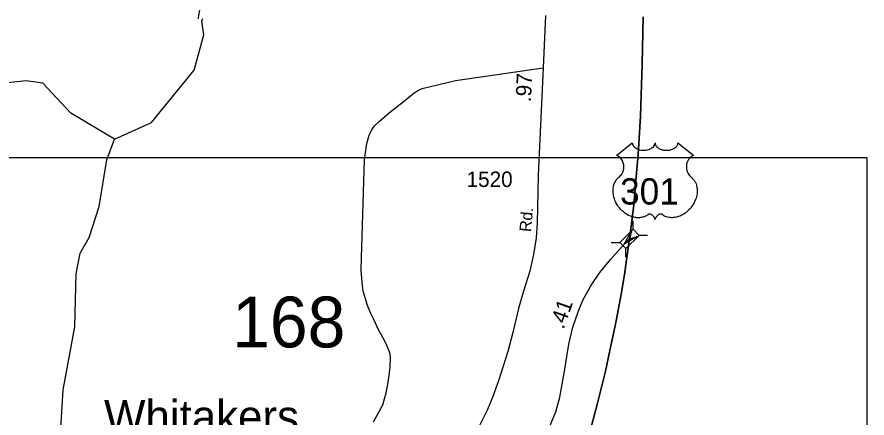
# Model space of a CAD drawing. Extents: x 2220236 to 2384410, y 720751 to 894131.
# Drawn here: x 2377330 to 2384199, y 863686 to 866925 of the extents above; entities that cross this region are included whole.
import ezdxf

# ---------------------------------------------------------------- set-up
doc = ezdxf.new("R2010")
doc.units = 0
for name, color, linetype in [('Exist Boundary Political CountyLine', 7, 'Continuous'), ('Exist Civil Demographics City Label', 7, 'Continuous'), ('Exist Hydrographic Misc Water Feature', 7, 'Continuous'), ('Exist Railroad Mainline', 7, 'Continuous'), ('Exist Road Non-System Type 51', 7, 'Continuous'), ('Exist Road Primary US Attributed', 7, 'Continuous'), ('Exist Road Primary US Mileage Hundredths English Label', 7, 'Continuous'), ('Exist Road Primary US Shield CELL', 7, 'Continuous'), ('Exist Road Primary US Shield Number Label', 7, 'Continuous'), ('Exist Road Primary US Structure Standard Bridge CELL', 7, 'Continuous'), ('Exist Road Secondary Mileage Hundredths English Label', 7, 'Continuous'), ('Exist Road Secondary Structure Standard Bridge Attributed CELL', 7, 'Continuous'), ('Exist Road Secondary Structure Standard Bridge Number Label', 7, 'Continuous'), ('Exist Road Secondary Type 51 Attributed', 7, 'Continuous'), ('Exist Road Secondary Type 51 Label', 7, 'Continuous'), ('Exist Road Secondary Type 51 Number Label', 7, 'Continuous'), ('Map Preparation Inset Cut Line', 7, 'Continuous')]:
    doc.layers.add(name, color=color, linetype=linetype)

msp = doc.modelspace()

# ---------------------------------------------------------------- linework, layer by layer
at = {"layer": 'Exist Boundary Political CountyLine'}
msp.add_lwpolyline([(2382390.3, 866926.9), (2382380.8, 866545), (2382368.5, 866124.1), (2382350.5, 865815.3), (2382335.3, 865667.1), (2382325.8, 865532.2), (2382311.5, 865383), (2382294.4, 865234.8), (2382268.8, 865059), (2382238.4, 864846.2), (2382209, 864670.4), (2382169.1, 864457.6), (2382119.7, 864231.5), (2382084.6, 864065.2), (2382020.1, 863804.9), (2381948.8, 863532.2)], dxfattribs=at)
at = {"layer": 'Exist Hydrographic Misc Water Feature'}
msp.add_line((2378824.8, 866891.7), (2378830.1, 866906.6), dxfattribs=at)
for points in [[(2379010.6, 867244.7), (2378990.5, 867236.4), (2378960.6, 867224.6), (2378940.9, 867210.6), (2378915.2, 867189.9), (2378903.1, 867178), (2378887.3, 867156), (2378873.6, 867134), (2378855.9, 867103.8), (2378842.1, 867077.9), (2378824.3, 867039.3), (2378808.8, 866996.9), (2378801, 866966.9), (2378797.2, 866937.4), (2378793.7, 866917.4), (2378793.4, 866909.2)], [(2378830.1, 866906.6), (2378831.4, 866910.1)], [(2378118.8, 865937.1), (2378416.7, 866074), (2378760.8, 866495.1), (2378840.8, 866780.8), (2378824.8, 866891.7)], [(2378118.8, 865937.1), (2377765.9, 866149.2), (2377537.9, 866389.3), (2377404.8, 866410.1), (2377154.8, 866383.4), (2376726.9, 866592.4), (2376601.8, 866616.8), (2376360.9, 866597.1), (2376202.8, 866518.4), (2375825.9, 866122.2), (2375817.9, 866066.1), (2375424.8, 865551), (2375186, 865390.2), (2375002.8, 865336.8), (2374785.9, 865377.2), (2374574.9, 865591.8), (2374464, 865764.4), (2374218.9, 866000.6), (2374084.8, 866073.9), (2373898.9, 866279.6), (2373677.8, 866644.7), (2373609.9, 866822.5)], [(2377662.8, 863239.8), (2377703.8, 863914.5), (2377797.9, 864423.8), (2377808.8, 864851), (2377839.9, 865016.3), (2377912.9, 865144.1), (2377992.9, 865393.5), (2378054.8, 865770.3), (2378118.8, 865937.1)]]:
    msp.add_lwpolyline(points, dxfattribs=at)
at = {"layer": 'Exist Railroad Mainline'}
msp.add_lwpolyline([(2381948.8, 863532.2), (2382020.1, 863804.9), (2382084.6, 864065.2), (2382119.7, 864231.5), (2382169.1, 864457.6), (2382209, 864670.4), (2382238.4, 864846.2), (2382268.8, 865059), (2382294.4, 865234.8), (2382311.5, 865383), (2382325.8, 865532.2), (2382335.3, 865667.1), (2382350.5, 865815.3), (2382368.5, 866124.1), (2382380.8, 866545), (2382390.3, 866926.9)], dxfattribs=at)
at = {"layer": 'Exist Road Non-System Type 51'}
msp.add_lwpolyline([(2380212.2, 863654.9), (2380286.7, 863793.9), (2380312.9, 863890.6), (2380327, 863957.1), (2380337, 864031.6), (2380345.1, 864096.1), (2380349.1, 864168.6), (2380345.1, 864204.9), (2380333, 864239.1), (2380316.9, 864279.4), (2380288.7, 864331.8), (2380252.5, 864398.2), (2380214.2, 864480.8), (2380188.1, 864529.2), (2380161.9, 864595.6), (2380128.1, 864710.6), (2380121.5, 864754.6), (2380111.9, 864876.5), (2380112.7, 864980.5), (2380138.1, 865772.6), (2380156.5, 865902.9), (2380176.7, 865971.4), (2380196.8, 866014.4), (2380216.9, 866043.9), (2380258.5, 866084.2), (2380340.4, 866154.1), (2380451.8, 866240), (2380540.3, 866312.5), (2380575.2, 866335.3), (2380604.8, 866348.8), (2380873.2, 866411.9), (2381581.8, 866514)], dxfattribs=at)
at = {"layer": 'Exist Road Primary US Attributed'}
msp.add_lwpolyline([(2381408, 863169.5), (2381540.8, 863424.6), (2381644.2, 863638.2), (2381683.1, 863736.2), (2381716.6, 863854.4), (2381751.5, 864049.1), (2381790.4, 864282.7), (2381821.3, 864421.1), (2381864.3, 864543.3), (2381903.2, 864637.3), (2381966.3, 864754.1), (2382038.7, 864861.5), (2382125.3, 864966.9), (2382243.4, 865098.5), (2382279.7, 865133.4)], dxfattribs=at)
at = {"layer": 'Exist Road Primary US Shield CELL'}
msp.add_lwpolyline([(2382302.5, 865909.6), (2382302.9, 865904.2), (2382304.1, 865897.9), (2382305.1, 865894.7), (2382308.1, 865888.4), (2382313, 865881.1), (2382319.8, 865873.8), (2382327.4, 865867.5), (2382332.6, 865864.2), (2382341.4, 865859.5), (2382351.3, 865855.3), (2382362.4, 865852.1), (2382373.7, 865849.8), (2382386.1, 865848.5), (2382398.3, 865848.2), (2382411.5, 865849.2), (2382426.1, 865852), (2382432.9, 865853.8), (2382440.4, 865856.4), (2382447.4, 865859.3), (2382455.1, 865863.4), (2382461.2, 865867.3), (2382466, 865870.8), (2382472.9, 865877.3), (2382478.3, 865884.1), (2382480.6, 865887.9), (2382482.6, 865891.5), (2382485.2, 865899.3), (2382486, 865902.7), (2382486.5, 865909.8), (2382487, 865903.9), (2382487.6, 865900.1), (2382488.6, 865896.5), (2382490.1, 865892.6), (2382492.8, 865887.1), (2382495.9, 865882.6), (2382501.6, 865875.8), (2382505.2, 865872.5), (2382508.4, 865869.8), (2382517.2, 865863.8), (2382527.4, 865858.6), (2382532.4, 865856.4), (2382537.6, 865854.6), (2382544.1, 865852.6), (2382550.9, 865851), (2382557.5, 865849.9), (2382564.4, 865848.9), (2382571.4, 865848.4), (2382577.1, 865848.2), (2382584.1, 865848.3), (2382590.5, 865848.7), (2382597.1, 865849.4), (2382604.4, 865850.7), (2382610.3, 865852), (2382618, 865854), (2382625, 865856.5), (2382631.1, 865859.2), (2382639.1, 865863.4), (2382645.6, 865867.4), (2382650.3, 865871.2), (2382655.9, 865876.3), (2382661.2, 865882.5), (2382664.3, 865887), (2382666.5, 865891.6), (2382668.6, 865896.5), (2382669.8, 865901.7), (2382670.4, 865906.1), (2382670.6, 865910), (2382799.2, 865807.5), (2382796.1, 865806.4), (2382789.2, 865802.9), (2382783.6, 865799.7), (2382774.8, 865793.4), (2382771, 865790), (2382767.2, 865786.5), (2382763.7, 865782.7), (2382760.6, 865779.1), (2382756.9, 865773.9), (2382753.5, 865768.7), (2382750.3, 865763), (2382747.9, 865758.1), (2382743.9, 865747.8), (2382742, 865741.2), (2382740.8, 865735.7), (2382739.3, 865724.2), (2382738.9, 865718.7), (2382738.9, 865713.4), (2382739.2, 865707.7), (2382739.7, 865702.2), (2382740.7, 865696.5), (2382741.6, 865691.5), (2382743.2, 865685.3), (2382745.5, 865678.2), (2382748.3, 865671.3), (2382754.2, 865660.1), (2382761.8, 865648.7), (2382767.2, 865642.3), (2382772.5, 865636.8), (2382780.4, 865630.2), (2382784.7, 865626.4), (2382789.6, 865621.4), (2382797.7, 865612.1), (2382801, 865607.7), (2382804.3, 865602.7), (2382807.3, 865597.6), (2382810.3, 865592.2), (2382812.8, 865587.4), (2382817.3, 865576.4), (2382820.6, 865565.6), (2382822.1, 865560), (2382824.5, 865547.4), (2382825.4, 865541.2), (2382826.4, 865528.9), (2382826.4, 865514), (2382825.3, 865499.8), (2382822.6, 865483.3), (2382820.4, 865473.5), (2382817.1, 865462), (2382813.8, 865452), (2382807.9, 865437.4), (2382802.7, 865426.7), (2382795.9, 865414.3), (2382791.3, 865406.7), (2382785.9, 865398.7), (2382779.2, 865389.4), (2382771.3, 865379.5), (2382761.8, 865369.1), (2382754.1, 865361.5), (2382744.1, 865352.5), (2382738, 865347.5), (2382729.3, 865340.9), (2382717.5, 865333), (2382705.8, 865326.3), (2382695.8, 865321.2), (2382687, 865317.4), (2382675.6, 865313.1), (2382656.7, 865307.8), (2382649.8, 865306.4), (2382641.6, 865305.2), (2382633.9, 865304.4), (2382626.4, 865303.9), (2382616.4, 865303.9), (2382606.5, 865304.7), (2382597, 865306.1), (2382587.2, 865308.1), (2382577, 865311.2), (2382567.7, 865314.8), (2382558.3, 865319.4), (2382542.4, 865329.5), (2382537.8, 865331.9), (2382535.2, 865332.6), (2382529, 865332.9), (2382523.3, 865331.7), (2382517.3, 865329.3), (2382513.8, 865327.4), (2382509, 865324.3), (2382505.4, 865321.4), (2382501, 865317.2), (2382497.9, 865313.7), (2382495.6, 865311), (2382491.1, 865303.9), (2382489.5, 865300.6), (2382487.9, 865296.3), (2382486.4, 865289.9), (2382484.4, 865297.9), (2382482, 865303.3), (2382479.3, 865307.8), (2382476.4, 865311.8), (2382472, 865317), (2382467.9, 865320.9), (2382463.1, 865324.8), (2382457.9, 865327.9), (2382453.8, 865330.1), (2382450, 865331.5), (2382445.3, 865332.7), (2382441.5, 865333), (2382438.4, 865332.9), (2382434.1, 865331.9), (2382428.3, 865327.7), (2382422.8, 865323.9), (2382416.8, 865320.2), (2382409.7, 865316.4), (2382404.4, 865314), (2382398.2, 865311.5), (2382390.9, 865309.1), (2382383, 865307.1), (2382374.9, 865305.5), (2382367.8, 865304.3), (2382360.1, 865303.6), (2382353.2, 865303.4), (2382346, 865303.5), (2382339.2, 865304), (2382331.4, 865304.7), (2382321.7, 865306.1), (2382313.6, 865308), (2382305.1, 865310.2), (2382296.4, 865313), (2382287, 865316.6), (2382275.3, 865321.6), (2382267.2, 865325.8), (2382254.4, 865333.2), (2382239.3, 865343.6), (2382228, 865352.8), (2382219.7, 865360.3), (2382207.4, 865372.8), (2382200.3, 865380.9), (2382189, 865395.5), (2382181.8, 865406.1), (2382177.1, 865413.8), (2382170.3, 865426.3), (2382166.5, 865434.1), (2382161.6, 865445.5), (2382157.8, 865455.9), (2382154.6, 865465.8), (2382152.9, 865472.1), (2382150.5, 865483.1), (2382149, 865490.9), (2382147.5, 865501.7), (2382146.8, 865513), (2382146.6, 865523.4), (2382146.9, 865532), (2382147.9, 865542.2), (2382149.6, 865552.9), (2382151.6, 865562.1), (2382153.5, 865568.7), (2382156.2, 865576.7), (2382159.8, 865585.6), (2382164.1, 865594.1), (2382168.1, 865601.2), (2382173.2, 865608.8), (2382178.2, 865615.3), (2382184.8, 865622.4), (2382191.6, 865628.9), (2382197.9, 865634), (2382205.4, 865641.3), (2382209.2, 865645.7), (2382213.9, 865651.9), (2382217.6, 865657.6), (2382220.6, 865662.7), (2382224.5, 865670.2), (2382226.8, 865675.8), (2382229.8, 865684.5), (2382231.3, 865690.6), (2382232.8, 865698.4), (2382233.8, 865705.8), (2382234.2, 865714.9), (2382233.9, 865722.5), (2382233, 865731.4), (2382231.3, 865739.9), (2382229.3, 865747.4), (2382226.1, 865755.9), (2382223.2, 865762.1), (2382218.2, 865770.6), (2382212.8, 865778.4), (2382207.1, 865784.8), (2382201.4, 865790.5), (2382195.9, 865794.7), (2382190.7, 865798.5), (2382184.2, 865802.4), (2382177.9, 865805.5), (2382173.9, 865807.1)], close=True, dxfattribs=at)
at = {"layer": 'Exist Road Primary US Structure Standard Bridge CELL'}
for p, q in [((2382308.4, 865210.8), (2382308.6, 865279.8)), ((2382357, 865161.9), (2382426, 865161.7)), ((2382132, 865104.7), (2382201, 865104.5)), ((2382250.5, 864985.5), (2382250.7, 865054.5))]:
    msp.add_line(p, q, dxfattribs=at)
msp.add_lwpolyline([(2382201, 865104.5), (2382308.1, 865211.1), (2382357.9, 865161), (2382250.7, 865054.5)], close=True, dxfattribs=at)
at = {"layer": 'Exist Road Secondary Structure Standard Bridge Attributed CELL'}
msp.add_lwpolyline([(2382342, 865151.7), (2382236.9, 865089.9), (2382297, 865196), (2382279.7, 865133.4)], close=True, dxfattribs=at)
at = {"layer": 'Exist Road Secondary Type 51 Attributed'}
msp.add_lwpolyline([(2381600.3, 866938.5), (2381581.8, 866514), (2381541.3, 865647.2), (2381533.4, 865261), (2381524.1, 865141.5), (2381502.6, 865005.9), (2381473.1, 864872.9), (2381421.9, 864711.9), (2381381.7, 864569.4), (2381336.3, 864376.8), (2381296.4, 864222.3), (2381222.1, 863986.6), (2381176.5, 863860.4), (2381132.2, 863755.7), (2381061.1, 863616)], dxfattribs=at)
at = {"layer": 'Map Preparation Inset Cut Line'}
msp.add_lwpolyline([(2376078.8, 865791), (2384198.8, 865791), (2384198.8, 855302.5), (2376078.8, 855302.5), (2376078.8, 865791)], dxfattribs=at)
msp.add_lwpolyline([(2376078.8, 865791), (2384198.8, 865791), (2384198.8, 855302.5), (2376078.8, 855302.5), (2376078.8, 865791)], dxfattribs=at)

# ---------------------------------------------------------------- texts
at = {"layer": 'Exist Civil Demographics City Label'}
msp.add_text('Whitakers', height=265, dxfattribs=at).set_placement((2378033.6, 863565.7))
at = {"layer": 'Exist Road Primary US Mileage Hundredths English Label'}
msp.add_text('.41', height=125, rotation=70.63706, dxfattribs=at).set_placement((2381746.9, 864397.9))
at = {"layer": 'Exist Road Primary US Shield Number Label'}
msp.add_text('301', height=212.5, dxfattribs=at).set_placement((2382203.7, 865410.3))
at = {"layer": 'Exist Road Secondary Mileage Hundredths English Label'}
msp.add_text('.97', height=125, rotation=87.32967, dxfattribs=at).set_placement((2381483.3, 866235.2))
at = {"layer": 'Exist Road Secondary Structure Standard Bridge Number Label'}
msp.add_text('168', height=410.1, dxfattribs=at).set_placement((2379068.6, 864256.6))
at = {"layer": 'Exist Road Secondary Type 51 Label'}
for p in [(2381483.6, 865186.4), (2381483.6, 865186.2)]:
    msp.add_text('Rd.', height=95, rotation=84.76188, dxfattribs=at).set_placement(p)
at = {"layer": 'Exist Road Secondary Type 51 Number Label'}
msp.add_text('1520', height=125, dxfattribs=at).set_placement((2380963.4, 865552.1))

doc.saveas('drawing.dxf')
